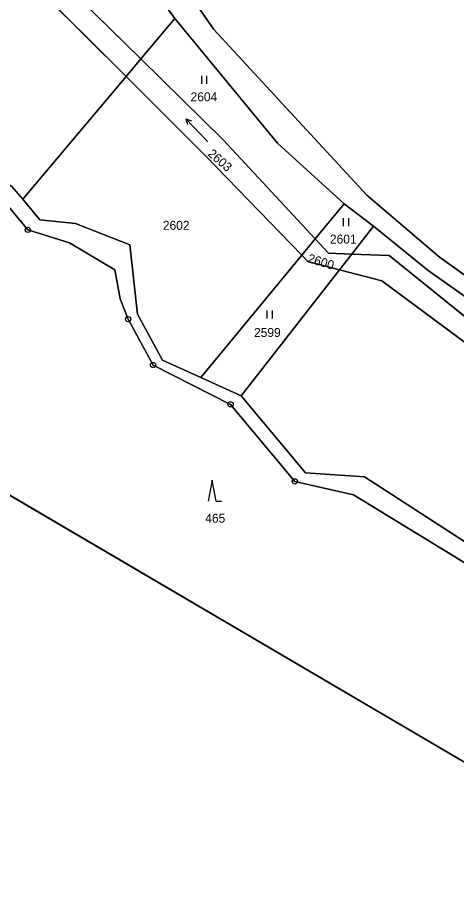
# Model space of a CAD drawing. Extents: x -689422 to -685210, y -987725 to -982160.
# Drawn here: x -686305.1 to -686221.8, y -986066.3 to -985902 of the extents above; entities that cross this region are included whole.
import ezdxf

# ---------------------------------------------------------------- set-up
doc = ezdxf.new("R2010")
doc.units = 0
for name, color, linetype in [('KN_Hranice_katastrální území', 7, 'Continuous'), ('KN_Hranice_parcel', 7, 'Continuous'), ('KN_Parcelni cisla', 7, 'Continuous'), ('KN_Polygon parcely', 7, 'Continuous'), ('KN_POZEMKY_LESNI POZEMEK', 7, 'Continuous'), ('KN_POZEMKY_ORNA PUDA', 7, 'Continuous'), ('KN_POZEMKY_OSTATNI PLOCHA', 7, 'Continuous'), ('KN_POZEMKY_TTP', 7, 'Continuous'), ('KN_POZEMKY_VODNI_PLOCHA', 7, 'Continuous'), ('KN_VYUZITI_07_vodni plocha_tok prirozeny', 7, 'Continuous'), ('KN_VYUZITI_08_vodni plocha _tok umely', 7, 'Continuous'), ('KN_VYUZITI_17_ostatni plocha_ostatni komunikace', 7, 'Continuous'), ('KN_VYUZITI_26_ostatni plocha_jina plocha', 7, 'Continuous'), ('KN_Značky bodu BP', 7, 'Continuous'), ('KN_Značky kultur', 7, 'Continuous')]:
    doc.layers.add(name, color=color, linetype=linetype)

msp = doc.modelspace()

# ---------------------------------------------------------------- linework, layer by layer
at = {"layer": 'KN_Hranice_katastrální území'}
for points in [[(-686121.15, -986068.47), (-686138.99, -986049.06), (-686148.99, -986041.46), (-686154.54, -986038.26), (-686159.13, -986038.73), (-686173.77, -986035.44), (-686182.1, -986028.34), (-686191.85, -986022.99), (-686241.36, -985992.66), (-686252.49, -985990.14), (-686264.68, -985975.51), (-686279.38, -985968.04), (-686284.09, -985959.33), (-686285.62, -985955.48), (-686286.64, -985949.96), (-686295.21, -985944.82), (-686303.14, -985942.38), (-686308.45, -985936.05), (-686316.43, -985931.2), (-686323.32, -985922.95), (-686331.06, -985919.77), (-686335.03, -985911.58), (-686341.76, -985907.19), (-686351.63, -985901.79)], [(-686351.63, -985901.79), (-686341.76, -985907.19), (-686335.03, -985911.58), (-686331.06, -985919.77), (-686323.32, -985922.95), (-686316.43, -985931.2), (-686308.45, -985936.05), (-686303.14, -985942.38), (-686295.21, -985944.82), (-686286.64, -985949.96), (-686285.62, -985955.48), (-686284.09, -985959.33), (-686279.38, -985968.04), (-686264.68, -985975.51), (-686252.49, -985990.14), (-686241.36, -985992.66), (-686191.85, -986022.99), (-686182.1, -986028.34), (-686173.77, -986035.44), (-686159.13, -986038.73), (-686154.54, -986038.26), (-686148.99, -986041.46), (-686138.99, -986049.06), (-686121.15, -986068.47)]]:
    msp.add_lwpolyline(points, dxfattribs=at)
at = {"layer": 'KN_Hranice_parcel'}
for p, q in [((-686281.71, -985909.93), (-686298.64, -985893.24)), ((-686284.5, -985913.25), (-686302.49, -985895.24)), ((-686281.71, -985909.93), (-686275.26, -985902.25)), ((-686284.5, -985913.25), (-686281.71, -985909.93)), ((-686304.09, -985936.57), (-686284.5, -985913.25)), ((-686304.09, -985936.57), (-686306.15, -985934.12)), ((-686300.84, -985940.45), (-686304.09, -985936.57)), ((-686243.13, -985937.43), (-686248.62, -985944.09)), ((-686243.13, -985937.43), (-686237.59, -985941.7)), ((-686241.7, -985946.98), (-686237.59, -985941.7)), ((-686248.62, -985944.09), (-686251.18, -985947.19)), ((-686251.18, -985947.19), (-686270.33, -985970.4)), ((-686244.02, -985949.95), (-686241.7, -985946.98)), ((-686234.6, -985947.26), (-686241.7, -985946.98)), ((-686262.66, -985973.88), (-686244.02, -985949.95)), ((-686235.99, -985952.03), (-686244.02, -985949.95)), ((-686270.33, -985970.4), (-686277.62, -985967.09)), ((-686262.66, -985973.88), (-686270.33, -985970.4)), ((-686309.84, -985990.85), (-686131.32, -986095.8))]:
    msp.add_line(p, q, dxfattribs=at)
for points in [[(-686275.26, -985902.25), (-686313.54, -985848.89), (-686344.3, -985824.7)], [(-686175.04, -985968.93), (-686182.88, -985969.94), (-686193.22, -985967.2), (-686205.63, -985961.54), (-686225.1, -985947.52), (-686238.83, -985935.76), (-686267.87, -985904.35), (-686299.93, -985857.95)], [(-686275.26, -985902.25), (-686255.76, -985925.89), (-686243.13, -985937.43)], [(-686248.62, -985944.09), (-686266.1, -985925.31), (-686281.71, -985909.93)], [(-686251.18, -985947.19), (-686269.37, -985928.4), (-686284.5, -985913.25)], [(-686316.43, -985931.2), (-686308.45, -985936.05), (-686303.14, -985942.38), (-686295.21, -985944.82), (-686286.64, -985949.96), (-686285.62, -985955.48), (-686284.09, -985959.33), (-686279.38, -985968.04)], [(-686316.43, -985931.2), (-686308.45, -985936.05), (-686303.14, -985942.38), (-686295.21, -985944.82), (-686286.64, -985949.96), (-686285.62, -985955.48), (-686284.09, -985959.33), (-686279.38, -985968.04)], [(-686277.62, -985967.09), (-686282.33, -985958.38), (-686283.81, -985945.24), (-686294.09, -985941.19), (-686300.84, -985940.45)], [(-686237.59, -985941.7), (-686227.22, -985950.12), (-686206.93, -985964.45), (-686194.67, -985970.58), (-686183.69, -985973.42), (-686175.27, -985972.75)], [(-686241.7, -985946.98), (-686246.1, -985946.8), (-686248.62, -985944.09)], [(-686244.02, -985949.95), (-686250.02, -985948.39), (-686251.18, -985947.19)], [(-686177.01, -985979.56), (-686196.33, -985973.62), (-686209.08, -985967.85), (-686234.6, -985947.26)], [(-686178.14, -985983.36), (-686198.58, -985976.99), (-686210.53, -985971), (-686235.99, -985952.03)], [(-686279.38, -985968.04), (-686264.68, -985975.51), (-686252.49, -985990.14), (-686241.36, -985992.66), (-686191.85, -986022.99), (-686182.1, -986028.34), (-686173.77, -986035.44), (-686159.13, -986038.73)], [(-686279.38, -985968.04), (-686264.68, -985975.51), (-686252.49, -985990.14), (-686241.36, -985992.66), (-686191.85, -986022.99), (-686182.1, -986028.34), (-686173.77, -986035.44), (-686159.13, -986038.73)], [(-686190.54, -986020.86), (-686239.27, -985989.25), (-686250.49, -985988.48), (-686262.66, -985973.88)]]:
    msp.add_lwpolyline(points, dxfattribs=at)
at = {"layer": 'KN_Polygon parcely'}
for points in [[(-686126.79, -985987.51), (-686153.74, -985974.71), (-686173.39, -985969.43), (-686175.04, -985968.93), (-686182.88, -985969.94), (-686193.22, -985967.2), (-686205.63, -985961.54), (-686225.1, -985947.52), (-686238.83, -985935.76), (-686267.87, -985904.35), (-686299.93, -985857.95), (-686308.65, -985847.18), (-686338.38, -985822.19), (-686340.14, -985820.12), (-686344.29, -985815.26), (-686393.58, -985788.21), (-686424.26, -985776.61)], [(-686397.78, -985794.55), (-686344.3, -985824.7), (-686313.54, -985848.89), (-686275.26, -985902.25), (-686255.76, -985925.89), (-686243.13, -985937.43), (-686237.59, -985941.7), (-686227.22, -985950.12), (-686206.93, -985964.45), (-686194.67, -985970.58), (-686183.69, -985973.42), (-686175.27, -985972.75), (-686165.75, -985975.49), (-686124.13, -985992.22)], [(-686283.81, -985945.24), (-686294.09, -985941.19), (-686300.84, -985940.45), (-686304.09, -985936.57), (-686306.15, -985934.12), (-686314.13, -985929.28), (-686321.02, -985921.03), (-686328.36, -985918.46), (-686332.33, -985910.27), (-686340.32, -985904.56), (-686350.19, -985899.16)], [(-686121.15, -986068.47), (-686138.99, -986049.06), (-686148.99, -986041.46), (-686154.54, -986038.26), (-686159.13, -986038.73), (-686173.77, -986035.44), (-686182.1, -986028.34), (-686191.85, -986022.99), (-686241.36, -985992.66), (-686252.49, -985990.14), (-686264.68, -985975.51), (-686279.38, -985968.04), (-686284.09, -985959.33), (-686285.62, -985955.48), (-686286.64, -985949.96), (-686295.21, -985944.82), (-686303.14, -985942.38), (-686308.45, -985936.05), (-686316.43, -985931.2), (-686323.32, -985922.95), (-686331.06, -985919.77), (-686335.03, -985911.58), (-686341.76, -985907.19), (-686351.63, -985901.79)], [(-686351.63, -985901.79), (-686341.76, -985907.19), (-686335.03, -985911.58), (-686331.06, -985919.77), (-686323.32, -985922.95), (-686316.43, -985931.2), (-686308.45, -985936.05), (-686303.14, -985942.38), (-686295.21, -985944.82), (-686286.64, -985949.96), (-686285.62, -985955.48), (-686284.09, -985959.33), (-686279.38, -985968.04), (-686264.68, -985975.51), (-686252.49, -985990.14), (-686241.36, -985992.66), (-686191.85, -986022.99), (-686182.1, -986028.34), (-686173.77, -986035.44), (-686159.13, -986038.73), (-686154.54, -986038.26), (-686148.99, -986041.46), (-686138.99, -986049.06), (-686121.15, -986068.47)], [(-686425.61, -985913.84), (-686393.19, -985928.44), (-686365.95, -985953.42), (-686352.38, -985961.95), (-686309.84, -985990.85), (-686131.32, -986095.8)], [(-686119.49, -986062.91), (-686137.81, -986047.98), (-686148.19, -986040.07), (-686153.74, -986036.87), (-686163.23, -986035.45), (-686172.15, -986033.54), (-686180.48, -986026.44), (-686189.52, -986021.43), (-686190.54, -986020.86), (-686239.27, -985989.25), (-686250.49, -985988.48), (-686262.66, -985973.88), (-686270.33, -985970.4), (-686277.62, -985967.09), (-686282.33, -985958.38), (-686283.81, -985945.24)]]:
    msp.add_lwpolyline(points, dxfattribs=at)
for points in [[(-686344.3, -985824.7), (-686349.14, -985835.99), (-686315.95, -985866.69), (-686314.53, -985875.52), (-686298.64, -985893.24), (-686281.71, -985909.93), (-686275.26, -985902.25), (-686313.54, -985848.89)], [(-686222.96, -985847.73), (-686235.51, -985837.99), (-686250.98, -985833.77), (-686261.03, -985832.37), (-686265.24, -985831.56), (-686299.93, -985857.95), (-686267.87, -985904.35), (-686238.83, -985935.76), (-686225.1, -985947.52), (-686205.63, -985961.54), (-686193.22, -985967.2), (-686182.88, -985969.94), (-686175.04, -985968.93), (-686154.73, -985921), (-686145.77, -985898.83), (-686170.38, -985886.37), (-686173.48, -985889.12), (-686189.45, -985872.02), (-686198.76, -985866.46)], [(-686281.71, -985909.93), (-686298.64, -985893.24), (-686314.53, -985875.52), (-686315.95, -985866.69), (-686349.14, -985835.99), (-686351.67, -985841.9), (-686320.54, -985869), (-686319.08, -985876.08), (-686302.49, -985895.24), (-686284.5, -985913.25)], [(-686319.08, -985876.08), (-686320.54, -985869), (-686351.67, -985841.9), (-686354.69, -985851.67), (-686352.25, -985854.1), (-686349.84, -985860.89), (-686356.35, -985872.52), (-686353.34, -985886.71), (-686358.06, -985890.16), (-686354.83, -985893.55), (-686350.19, -985899.16), (-686340.32, -985904.56), (-686332.33, -985910.27), (-686328.36, -985918.46), (-686321.02, -985921.03), (-686314.13, -985929.28), (-686306.15, -985934.12), (-686304.09, -985936.57), (-686284.5, -985913.25), (-686302.49, -985895.24)], [(-686275.26, -985902.25), (-686281.71, -985909.93), (-686266.1, -985925.31), (-686248.62, -985944.09), (-686243.13, -985937.43), (-686255.76, -985925.89)], [(-686248.62, -985944.09), (-686266.1, -985925.31), (-686281.71, -985909.93), (-686284.5, -985913.25), (-686269.37, -985928.4), (-686251.18, -985947.19)], [(-686269.37, -985928.4), (-686284.5, -985913.25), (-686304.09, -985936.57), (-686300.84, -985940.45), (-686294.09, -985941.19), (-686283.81, -985945.24), (-686282.33, -985958.38), (-686277.62, -985967.09), (-686270.33, -985970.4), (-686251.18, -985947.19)], [(-686237.59, -985941.7), (-686243.13, -985937.43), (-686248.62, -985944.09), (-686246.1, -985946.8), (-686241.7, -985946.98)], [(-686175.27, -985972.75), (-686183.69, -985973.42), (-686194.67, -985970.58), (-686206.93, -985964.45), (-686227.22, -985950.12), (-686237.59, -985941.7), (-686241.7, -985946.98), (-686234.6, -985947.26), (-686209.08, -985967.85), (-686196.33, -985973.62), (-686177.01, -985979.56)], [(-686246.1, -985946.8), (-686248.62, -985944.09), (-686251.18, -985947.19), (-686250.02, -985948.39), (-686244.02, -985949.95), (-686241.7, -985946.98)], [(-686251.18, -985947.19), (-686270.33, -985970.4), (-686262.66, -985973.88), (-686244.02, -985949.95), (-686250.02, -985948.39)], [(-686209.08, -985967.85), (-686234.6, -985947.26), (-686241.7, -985946.98), (-686244.02, -985949.95), (-686235.99, -985952.03), (-686210.53, -985971), (-686198.58, -985976.99), (-686178.14, -985983.36), (-686177.01, -985979.56), (-686196.33, -985973.62)], [(-686178.14, -985983.36), (-686198.58, -985976.99), (-686210.53, -985971), (-686235.99, -985952.03), (-686244.02, -985949.95), (-686262.66, -985973.88), (-686250.49, -985988.48), (-686239.27, -985989.25), (-686190.54, -986020.86), (-686189.52, -986021.43)], [(-686309.84, -985990.85), (-686352.49, -986075.81), (-686149.72, -986175.89), (-686131.32, -986095.8)]]:
    msp.add_lwpolyline(points, close=True, dxfattribs=at)
at = {"layer": 'KN_POZEMKY_LESNI POZEMEK'}
for p, q in [((-686308.45, -985936.05), (-686303.14, -985942.38)), ((-686303.14, -985942.38), (-686295.21, -985944.82)), ((-686295.21, -985944.82), (-686286.64, -985949.96)), ((-686286.64, -985949.96), (-686285.62, -985955.48)), ((-686285.62, -985955.48), (-686284.09, -985959.33)), ((-686284.09, -985959.33), (-686279.38, -985968.04)), ((-686279.38, -985968.04), (-686264.68, -985975.51)), ((-686264.68, -985975.51), (-686252.49, -985990.14)), ((-686131.32, -986095.8), (-686309.84, -985990.85)), ((-686252.49, -985990.14), (-686241.36, -985992.66)), ((-686241.36, -985992.66), (-686191.85, -986022.99))]:
    msp.add_line(p, q, dxfattribs=at)
at = {"layer": 'KN_POZEMKY_ORNA PUDA'}
msp.add_line((-686309.84, -985990.85), (-686131.32, -986095.8), dxfattribs=at)
at = {"layer": 'KN_POZEMKY_OSTATNI PLOCHA'}
for p, q in [((-686275.26, -985902.25), (-686313.54, -985848.89)), ((-686299.93, -985857.95), (-686267.87, -985904.35)), ((-686302.49, -985895.24), (-686284.5, -985913.25)), ((-686255.76, -985925.89), (-686275.26, -985902.25)), ((-686267.87, -985904.35), (-686238.83, -985935.76)), ((-686284.5, -985913.25), (-686304.09, -985936.57)), ((-686304.09, -985936.57), (-686284.5, -985913.25)), ((-686284.5, -985913.25), (-686269.37, -985928.4)), ((-686243.13, -985937.43), (-686255.76, -985925.89)), ((-686269.37, -985928.4), (-686251.18, -985947.19)), ((-686304.09, -985936.57), (-686306.15, -985934.12)), ((-686300.84, -985940.45), (-686304.09, -985936.57)), ((-686238.83, -985935.76), (-686225.1, -985947.52)), ((-686237.59, -985941.7), (-686243.13, -985937.43)), ((-686294.09, -985941.19), (-686300.84, -985940.45)), ((-686283.81, -985945.24), (-686294.09, -985941.19)), ((-686227.22, -985950.12), (-686237.59, -985941.7)), ((-686282.33, -985958.38), (-686283.81, -985945.24)), ((-686251.18, -985947.19), (-686270.33, -985970.4)), ((-686225.1, -985947.52), (-686205.63, -985961.54)), ((-686206.93, -985964.45), (-686227.22, -985950.12)), ((-686277.62, -985967.09), (-686282.33, -985958.38)), ((-686270.33, -985970.4), (-686277.62, -985967.09))]:
    msp.add_line(p, q, dxfattribs=at)
at = {"layer": 'KN_POZEMKY_TTP'}
for p, q in [((-686313.54, -985848.89), (-686275.26, -985902.25)), ((-686267.87, -985904.35), (-686299.93, -985857.95)), ((-686281.71, -985909.93), (-686298.64, -985893.24)), ((-686281.71, -985909.93), (-686275.26, -985902.25)), ((-686275.26, -985902.25), (-686281.71, -985909.93)), ((-686275.26, -985902.25), (-686255.76, -985925.89)), ((-686238.83, -985935.76), (-686267.87, -985904.35)), ((-686266.1, -985925.31), (-686281.71, -985909.93)), ((-686248.62, -985944.09), (-686266.1, -985925.31)), ((-686255.76, -985925.89), (-686243.13, -985937.43)), ((-686225.1, -985947.52), (-686238.83, -985935.76)), ((-686243.13, -985937.43), (-686248.62, -985944.09)), ((-686248.62, -985944.09), (-686243.13, -985937.43)), ((-686243.13, -985937.43), (-686237.59, -985941.7)), ((-686237.59, -985941.7), (-686241.7, -985946.98)), ((-686241.7, -985946.98), (-686237.59, -985941.7)), ((-686237.59, -985941.7), (-686227.22, -985950.12)), ((-686246.1, -985946.8), (-686248.62, -985944.09)), ((-686241.7, -985946.98), (-686246.1, -985946.8)), ((-686270.33, -985970.4), (-686251.18, -985947.19)), ((-686251.18, -985947.19), (-686250.02, -985948.39)), ((-686250.02, -985948.39), (-686244.02, -985949.95)), ((-686234.6, -985947.26), (-686241.7, -985946.98)), ((-686209.08, -985967.85), (-686234.6, -985947.26)), ((-686205.63, -985961.54), (-686225.1, -985947.52)), ((-686262.66, -985973.88), (-686244.02, -985949.95)), ((-686244.02, -985949.95), (-686262.66, -985973.88)), ((-686244.02, -985949.95), (-686235.99, -985952.03)), ((-686227.22, -985950.12), (-686206.93, -985964.45)), ((-686235.99, -985952.03), (-686210.53, -985971)), ((-686262.66, -985973.88), (-686270.33, -985970.4)), ((-686250.49, -985988.48), (-686262.66, -985973.88)), ((-686239.27, -985989.25), (-686250.49, -985988.48)), ((-686190.54, -986020.86), (-686239.27, -985989.25))]:
    msp.add_line(p, q, dxfattribs=at)
at = {"layer": 'KN_POZEMKY_VODNI_PLOCHA'}
for p, q in [((-686298.64, -985893.24), (-686281.71, -985909.93)), ((-686284.5, -985913.25), (-686302.49, -985895.24)), ((-686284.5, -985913.25), (-686281.71, -985909.93)), ((-686281.71, -985909.93), (-686284.5, -985913.25)), ((-686281.71, -985909.93), (-686266.1, -985925.31)), ((-686269.37, -985928.4), (-686284.5, -985913.25)), ((-686266.1, -985925.31), (-686248.62, -985944.09)), ((-686251.18, -985947.19), (-686269.37, -985928.4)), ((-686306.15, -985934.12), (-686304.09, -985936.57)), ((-686303.14, -985942.38), (-686308.45, -985936.05)), ((-686304.09, -985936.57), (-686300.84, -985940.45)), ((-686300.84, -985940.45), (-686294.09, -985941.19)), ((-686294.09, -985941.19), (-686283.81, -985945.24)), ((-686295.21, -985944.82), (-686303.14, -985942.38)), ((-686286.64, -985949.96), (-686295.21, -985944.82)), ((-686251.18, -985947.19), (-686248.62, -985944.09)), ((-686248.62, -985944.09), (-686251.18, -985947.19)), ((-686248.62, -985944.09), (-686246.1, -985946.8)), ((-686283.81, -985945.24), (-686282.33, -985958.38)), ((-686246.1, -985946.8), (-686241.7, -985946.98)), ((-686250.02, -985948.39), (-686251.18, -985947.19)), ((-686244.02, -985949.95), (-686250.02, -985948.39)), ((-686241.7, -985946.98), (-686244.02, -985949.95)), ((-686244.02, -985949.95), (-686241.7, -985946.98)), ((-686241.7, -985946.98), (-686234.6, -985947.26)), ((-686234.6, -985947.26), (-686209.08, -985967.85)), ((-686285.62, -985955.48), (-686286.64, -985949.96)), ((-686235.99, -985952.03), (-686244.02, -985949.95)), ((-686210.53, -985971), (-686235.99, -985952.03)), ((-686284.09, -985959.33), (-686285.62, -985955.48)), ((-686279.38, -985968.04), (-686284.09, -985959.33)), ((-686282.33, -985958.38), (-686277.62, -985967.09)), ((-686264.68, -985975.51), (-686279.38, -985968.04)), ((-686277.62, -985967.09), (-686270.33, -985970.4)), ((-686270.33, -985970.4), (-686262.66, -985973.88)), ((-686262.66, -985973.88), (-686250.49, -985988.48)), ((-686252.49, -985990.14), (-686264.68, -985975.51)), ((-686250.49, -985988.48), (-686239.27, -985989.25)), ((-686239.27, -985989.25), (-686190.54, -986020.86)), ((-686241.36, -985992.66), (-686252.49, -985990.14)), ((-686191.85, -986022.99), (-686241.36, -985992.66))]:
    msp.add_line(p, q, dxfattribs=at)
at = {"layer": 'KN_VYUZITI_07_vodni plocha_tok prirozeny'}
for p, q in [((-686306.15, -985934.12), (-686304.09, -985936.57)), ((-686303.14, -985942.38), (-686308.45, -985936.05)), ((-686304.09, -985936.57), (-686300.84, -985940.45)), ((-686300.84, -985940.45), (-686294.09, -985941.19)), ((-686294.09, -985941.19), (-686283.81, -985945.24)), ((-686295.21, -985944.82), (-686303.14, -985942.38)), ((-686286.64, -985949.96), (-686295.21, -985944.82)), ((-686283.81, -985945.24), (-686282.33, -985958.38)), ((-686285.62, -985955.48), (-686286.64, -985949.96)), ((-686284.09, -985959.33), (-686285.62, -985955.48)), ((-686279.38, -985968.04), (-686284.09, -985959.33)), ((-686282.33, -985958.38), (-686277.62, -985967.09)), ((-686264.68, -985975.51), (-686279.38, -985968.04)), ((-686277.62, -985967.09), (-686270.33, -985970.4)), ((-686270.33, -985970.4), (-686262.66, -985973.88)), ((-686262.66, -985973.88), (-686250.49, -985988.48)), ((-686252.49, -985990.14), (-686264.68, -985975.51)), ((-686250.49, -985988.48), (-686239.27, -985989.25)), ((-686239.27, -985989.25), (-686190.54, -986020.86)), ((-686241.36, -985992.66), (-686252.49, -985990.14)), ((-686191.85, -986022.99), (-686241.36, -985992.66))]:
    msp.add_line(p, q, dxfattribs=at)
at = {"layer": 'KN_VYUZITI_08_vodni plocha _tok umely'}
for p, q in [((-686298.64, -985893.24), (-686281.71, -985909.93)), ((-686284.5, -985913.25), (-686302.49, -985895.24)), ((-686284.5, -985913.25), (-686281.71, -985909.93)), ((-686281.71, -985909.93), (-686284.5, -985913.25)), ((-686281.71, -985909.93), (-686266.1, -985925.31)), ((-686269.37, -985928.4), (-686284.5, -985913.25)), ((-686266.1, -985925.31), (-686248.62, -985944.09)), ((-686251.18, -985947.19), (-686269.37, -985928.4)), ((-686251.18, -985947.19), (-686248.62, -985944.09)), ((-686248.62, -985944.09), (-686251.18, -985947.19)), ((-686248.62, -985944.09), (-686246.1, -985946.8)), ((-686246.1, -985946.8), (-686241.7, -985946.98)), ((-686250.02, -985948.39), (-686251.18, -985947.19)), ((-686244.02, -985949.95), (-686250.02, -985948.39)), ((-686241.7, -985946.98), (-686244.02, -985949.95)), ((-686244.02, -985949.95), (-686241.7, -985946.98)), ((-686241.7, -985946.98), (-686234.6, -985947.26)), ((-686234.6, -985947.26), (-686209.08, -985967.85)), ((-686235.99, -985952.03), (-686244.02, -985949.95)), ((-686210.53, -985971), (-686235.99, -985952.03))]:
    msp.add_line(p, q, dxfattribs=at)
at = {"layer": 'KN_VYUZITI_17_ostatni plocha_ostatni komunikace'}
for p, q in [((-686275.26, -985902.25), (-686313.54, -985848.89)), ((-686299.93, -985857.95), (-686267.87, -985904.35)), ((-686255.76, -985925.89), (-686275.26, -985902.25)), ((-686267.87, -985904.35), (-686238.83, -985935.76)), ((-686243.13, -985937.43), (-686255.76, -985925.89)), ((-686238.83, -985935.76), (-686225.1, -985947.52)), ((-686237.59, -985941.7), (-686243.13, -985937.43)), ((-686227.22, -985950.12), (-686237.59, -985941.7)), ((-686225.1, -985947.52), (-686205.63, -985961.54)), ((-686206.93, -985964.45), (-686227.22, -985950.12))]:
    msp.add_line(p, q, dxfattribs=at)
at = {"layer": 'KN_VYUZITI_26_ostatni plocha_jina plocha'}
for p, q in [((-686302.49, -985895.24), (-686284.5, -985913.25)), ((-686284.5, -985913.25), (-686304.09, -985936.57)), ((-686304.09, -985936.57), (-686284.5, -985913.25)), ((-686284.5, -985913.25), (-686269.37, -985928.4)), ((-686269.37, -985928.4), (-686251.18, -985947.19)), ((-686304.09, -985936.57), (-686306.15, -985934.12)), ((-686300.84, -985940.45), (-686304.09, -985936.57)), ((-686294.09, -985941.19), (-686300.84, -985940.45)), ((-686283.81, -985945.24), (-686294.09, -985941.19)), ((-686282.33, -985958.38), (-686283.81, -985945.24)), ((-686251.18, -985947.19), (-686270.33, -985970.4)), ((-686277.62, -985967.09), (-686282.33, -985958.38)), ((-686270.33, -985970.4), (-686277.62, -985967.09))]:
    msp.add_line(p, q, dxfattribs=at)
at = {"layer": 'KN_Značky bodu BP'}
for centre, radius in [((-686303.14, -985942.38), 0.5), ((-686303.14, -985942.38), 0.5), ((-686303.14, -985942.38), 0.0303), ((-686303.14, -985942.38), 0.0303), ((-686284.09, -985959.33), 0.5), ((-686284.09, -985959.33), 0.5), ((-686284.09, -985959.33), 0.0303), ((-686284.09, -985959.33), 0.0303), ((-686279.38, -985968.04), 0.5), ((-686279.38, -985968.04), 0.5), ((-686279.38, -985968.04), 0.0303), ((-686279.38, -985968.04), 0.0303), ((-686264.68, -985975.51), 0.5), ((-686264.68, -985975.51), 0.5), ((-686264.68, -985975.51), 0.0303), ((-686264.68, -985975.51), 0.0303), ((-686252.49, -985990.14), 0.5), ((-686252.49, -985990.14), 0.5), ((-686252.49, -985990.14), 0.0303), ((-686252.49, -985990.14), 0.0303)]:
    msp.add_circle(centre, radius, dxfattribs=at)
at = {"layer": 'KN_Značky kultur'}
for p, q in [((-686270.16, -985914.62), (-686270.16, -985913.12)), ((-686269.16, -985914.62), (-686269.16, -985913.12)), ((-686268.98, -985925.64), (-686273.15, -985921.32)), ((-686273.15, -985921.32), (-686272.83, -985922.38)), ((-686273.15, -985921.32), (-686272.11, -985921.68)), ((-686243.26, -985941.65), (-686243.26, -985940.15)), ((-686242.26, -985941.65), (-686242.26, -985940.15)), ((-686257.74, -985959.19), (-686257.74, -985957.69)), ((-686256.74, -985959.19), (-686256.74, -985957.69)), ((-686268.15, -985989.88), (-686268.9, -985993.88)), ((-686267.4, -985993.88), (-686268.15, -985989.88)), ((-686267.4, -985993.88), (-686266.4, -985993.88))]:
    msp.add_line(p, q, dxfattribs=at)

# ---------------------------------------------------------------- texts
at = {"layer": 'KN_Parcelni cisla'}
for s, p in [('2604', (-686272.27, -985917.96)), ('2602', (-686277.52, -985942.37)), ('2601', (-686245.84, -985944.98)), ('2599', (-686260.23, -985962.72)), ('465', (-686269.48, -985997.97))]:
    msp.add_text(s, height=1.7, dxfattribs=at).set_placement(p)
for s, rotation, p in [('2603', 319, (-686269.15, -985928.13)), ('2600', 343, (-686250.2, -985948.49))]:
    msp.add_text(s, height=1.7, rotation=rotation, dxfattribs=at).set_placement(p)

doc.saveas('drawing.dxf')
